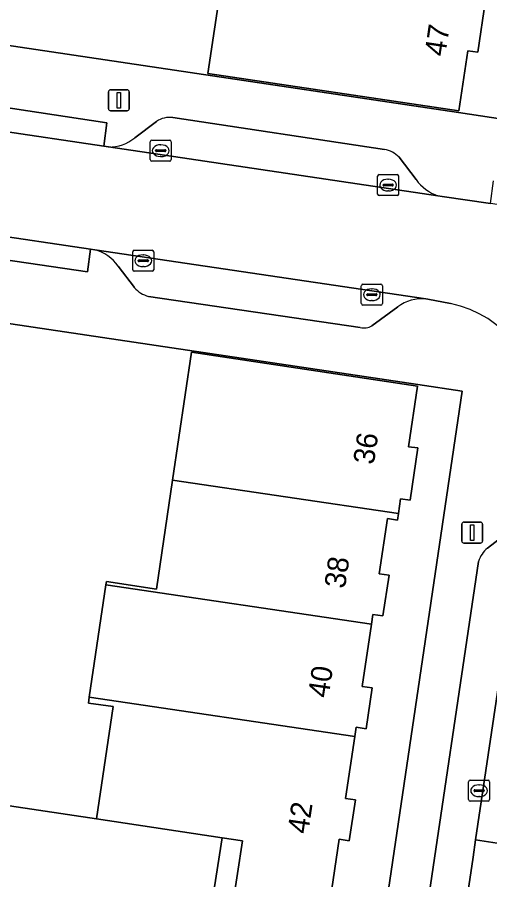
# Model space of a CAD drawing. Extents: x 164148 to 165261, y 382513 to 383432.
# Drawn here: x 164377.14 to 164399.63, y 382978.68 to 383019.73 of the extents above; entities that cross this region are included whole.
import ezdxf

# ---------------------------------------------------------------- set-up
doc = ezdxf.new("R2010")
doc.units = 0
for name, color, linetype in [('IMGEO_Erf', 7, 'Continuous'), ('IMGEO_Kolk', 7, 'Continuous'), ('IMGEO_Lichtmast', 7, 'Continuous'), ('IMGEO_Pand', 7, 'Continuous'), ('IMGEO_Pand_nummerreeks', 7, 'Continuous'), ('IMGEO_Parkeervlak_open', 7, 'Continuous'), ('IMGEO_Rijbaan_lokaal_open', 7, 'Continuous'), ('IMGEO_Voetpad_open', 7, 'Continuous')]:
    doc.layers.add(name, color=color, linetype=linetype)

msp = doc.modelspace()

# ---------------------------------------------------------------- linework, layer by layer
at = {"layer": 'IMGEO_Erf'}
for points in [[(164399.43, 383020.559), (164399.057, 383018.066), (164398.582, 383018.137), (164398.154, 383015.282), (164386.216, 383017.059), (164387.166, 383023.406)], [(164355.338, 383021.597), (164398.141, 383015.194), (164400.238, 383014.88)], [(164394.057, 382973.175), (164398.318, 383001.938), (164396.201, 383002.256), (164353.396, 383008.625)], [(164372.3, 382982.876), (164380.908, 382981.585), (164381.707, 382986.928), (164380.525, 382987.094), (164380.567, 382987.376), (164381.362, 382992.718), (164381.386, 382992.88), (164383.768, 382992.518), (164384.536, 382997.697), (164385.439, 383003.785), (164396.189, 383002.178), (164395.758, 382999.294), (164396.211, 382999.233), (164395.841, 382996.75), (164395.388, 382996.817), (164395.283, 382996.114), (164395.237, 382995.804), (164394.758, 382995.88), (164394.363, 382993.248), (164394.837, 382993.177), (164394.542, 382991.239), (164394.071, 382991.306), (164394.002, 382990.847), (164393.558, 382987.886), (164394.033, 382987.815), (164393.741, 382985.872), (164393.266, 382985.943), (164393.2, 382985.506), (164392.758, 382982.559), (164393.237, 382982.487), (164392.941, 382980.544), (164392.466, 382980.616), (164391.885, 382976.741)]]:
    msp.add_lwpolyline(points, dxfattribs=at)
at = {"layer": 'IMGEO_Kolk'}
for p, q in [((164383.467, 383012.956), (164383.467, 383013.808)), ((164383.542, 383013.882), (164384.394, 383013.882)), ((164383.955, 383013.662), (164383.98, 383013.662)), ((164384.468, 383013.808), (164384.468, 383012.956)), ((164383.726, 383013.376), (164383.726, 383013.388)), ((164384.164, 383013.339), (164383.766, 383013.339)), ((164383.769, 383013.425), (164384.167, 383013.425)), ((164384.21, 383013.388), (164384.21, 383013.376)), ((164384.394, 383012.882), (164383.542, 383012.882)), ((164383.978, 383013.102), (164383.953, 383013.102)), ((164394.293, 383011.318), (164394.293, 383012.17)), ((164394.368, 383012.244), (164395.22, 383012.244)), ((164394.781, 383012.024), (164394.806, 383012.024)), ((164395.294, 383012.17), (164395.294, 383011.318)), ((164394.552, 383011.738), (164394.552, 383011.75)), ((164394.99, 383011.701), (164394.592, 383011.701)), ((164394.595, 383011.787), (164394.993, 383011.787)), ((164395.036, 383011.75), (164395.036, 383011.738)), ((164395.22, 383011.244), (164394.368, 383011.244)), ((164394.804, 383011.464), (164394.779, 383011.464)), ((164382.711, 383008.643), (164383.563, 383008.643)), ((164382.636, 383007.717), (164382.636, 383008.569)), ((164382.938, 383008.186), (164383.336, 383008.186)), ((164383.124, 383008.423), (164383.149, 383008.423)), ((164383.637, 383008.569), (164383.637, 383007.717)), ((164382.895, 383008.137), (164382.895, 383008.149)), ((164383.333, 383008.1), (164382.935, 383008.1)), ((164383.147, 383007.863), (164383.122, 383007.863)), ((164383.379, 383008.149), (164383.379, 383008.137)), ((164383.563, 383007.643), (164382.711, 383007.643)), ((164393.517, 383006.101), (164393.517, 383006.953)), ((164393.592, 383007.027), (164394.444, 383007.027)), ((164394.518, 383006.953), (164394.518, 383006.101)), ((164393.819, 383006.57), (164394.217, 383006.57)), ((164394.005, 383006.807), (164394.03, 383006.807)), ((164393.776, 383006.521), (164393.776, 383006.533)), ((164394.214, 383006.484), (164393.816, 383006.484)), ((164394.028, 383006.247), (164394.003, 383006.247)), ((164394.26, 383006.533), (164394.26, 383006.521)), ((164394.444, 383006.027), (164393.592, 383006.027)), ((164398.623, 382982.497), (164398.623, 382983.349)), ((164398.698, 382983.423), (164399.55, 382983.423)), ((164399.111, 382983.203), (164399.136, 382983.203)), ((164399.624, 382983.349), (164399.624, 382982.497)), ((164398.882, 382982.917), (164398.882, 382982.929)), ((164399.32, 382982.88), (164398.922, 382982.88)), ((164398.925, 382982.966), (164399.323, 382982.966)), ((164399.366, 382982.929), (164399.366, 382982.917)), ((164399.55, 382982.423), (164398.698, 382982.423)), ((164399.134, 382982.643), (164399.109, 382982.643))]:
    msp.add_line(p, q, dxfattribs=at)
for points in [[(164383.467, 383012.956), (164383.467, 383013.808)], [(164383.542, 383013.882), (164384.394, 383013.882)], [(164384.468, 383013.808), (164384.468, 383012.956)], [(164384.394, 383012.882), (164383.542, 383012.882)], [(164394.293, 383011.318), (164394.293, 383012.17)], [(164394.368, 383012.244), (164395.22, 383012.244)], [(164395.294, 383012.17), (164395.294, 383011.318)], [(164395.22, 383011.244), (164394.368, 383011.244)], [(164382.711, 383008.643), (164383.563, 383008.643)], [(164382.636, 383007.717), (164382.636, 383008.569)], [(164383.637, 383008.569), (164383.637, 383007.717)], [(164383.563, 383007.643), (164382.711, 383007.643)], [(164393.517, 383006.101), (164393.517, 383006.953)], [(164393.592, 383007.027), (164394.444, 383007.027)], [(164394.518, 383006.953), (164394.518, 383006.101)], [(164394.444, 383006.027), (164393.592, 383006.027)], [(164398.623, 382982.497), (164398.623, 382983.349)], [(164398.698, 382983.423), (164399.55, 382983.423)], [(164399.624, 382983.349), (164399.624, 382982.497)], [(164399.55, 382982.423), (164398.698, 382982.423)]]:
    msp.add_lwpolyline(points, dxfattribs=at)
for centre, radius, start, end in [((164383.544, 383013.806), 0.0765, 91.552, 178.448), ((164383.544, 383013.806), 0.0765, 91.552, 178.448), ((164384.392, 383013.806), 0.0765, 1.552, 88.448), ((164384.392, 383013.806), 0.0765, 1.552, 88.448), ((164383.766, 383013.385), 0.0403, 85.8775, 175.7526), ((164383.763, 383013.375), 0.0366, 178.938, 274.7102), ((164384.167, 383013.382), 0.043, 264.8664, 352.4533), ((164384.171, 383013.387), 0.0386, 1.7309, 96.639), ((164383.544, 383012.958), 0.0765, 181.552, 268.448), ((164383.544, 383012.958), 0.0765, 181.552, 268.448), ((164384.392, 383012.958), 0.0765, 271.552, 358.448), ((164384.392, 383012.958), 0.0765, 271.552, 358.448), ((164394.37, 383012.168), 0.0765, 91.552, 178.448), ((164394.37, 383012.168), 0.0765, 91.552, 178.448), ((164395.218, 383012.168), 0.0765, 1.552, 88.448), ((164395.218, 383012.168), 0.0765, 1.552, 88.448), ((164394.592, 383011.747), 0.0403, 85.8775, 175.7526), ((164394.589, 383011.737), 0.0366, 178.938, 274.7102), ((164394.993, 383011.744), 0.043, 264.8664, 352.4533), ((164394.997, 383011.749), 0.0386, 1.7309, 96.639), ((164394.37, 383011.32), 0.0765, 181.552, 268.448), ((164394.37, 383011.32), 0.0765, 181.552, 268.448), ((164395.218, 383011.32), 0.0765, 271.552, 358.448), ((164395.218, 383011.32), 0.0765, 271.552, 358.448), ((164382.713, 383008.567), 0.0765, 91.552, 178.448), ((164382.713, 383008.567), 0.0765, 91.552, 178.448), ((164383.561, 383008.567), 0.0765, 1.552, 88.448), ((164383.561, 383008.567), 0.0765, 1.552, 88.448), ((164382.935, 383008.146), 0.0403, 85.8775, 175.7526), ((164383.34, 383008.148), 0.0386, 1.7309, 96.639), ((164382.932, 383008.136), 0.0366, 178.938, 274.7102), ((164383.336, 383008.143), 0.043, 264.8664, 352.4533), ((164382.713, 383007.719), 0.0765, 181.552, 268.448), ((164382.713, 383007.719), 0.0765, 181.552, 268.448), ((164383.561, 383007.719), 0.0765, 271.552, 358.448), ((164383.561, 383007.719), 0.0765, 271.552, 358.448), ((164393.594, 383006.951), 0.0765, 91.552, 178.448), ((164393.594, 383006.951), 0.0765, 91.552, 178.448), ((164394.442, 383006.951), 0.0765, 1.552, 88.448), ((164394.442, 383006.951), 0.0765, 1.552, 88.448), ((164393.816, 383006.53), 0.0403, 85.8775, 175.7526), ((164394.221, 383006.532), 0.0386, 1.7309, 96.639), ((164393.813, 383006.52), 0.0366, 178.938, 274.7102), ((164394.217, 383006.527), 0.043, 264.8664, 352.4533), ((164393.594, 383006.103), 0.0765, 181.552, 268.448), ((164393.594, 383006.103), 0.0765, 181.552, 268.448), ((164394.442, 383006.103), 0.0765, 271.552, 358.448), ((164394.442, 383006.103), 0.0765, 271.552, 358.448), ((164398.7, 382983.347), 0.0765, 91.552, 178.448), ((164398.7, 382983.347), 0.0765, 91.552, 178.448), ((164399.548, 382983.347), 0.0765, 1.552, 88.448), ((164399.548, 382983.347), 0.0765, 1.552, 88.448), ((164398.922, 382982.926), 0.0403, 85.8775, 175.7526), ((164398.919, 382982.916), 0.0366, 178.938, 274.7102), ((164399.323, 382982.923), 0.043, 264.8664, 352.4533), ((164399.327, 382982.928), 0.0386, 1.7309, 96.639), ((164398.7, 382982.499), 0.0765, 181.552, 268.448), ((164398.7, 382982.499), 0.0765, 181.552, 268.448), ((164399.548, 382982.499), 0.0765, 271.552, 358.448), ((164399.548, 382982.499), 0.0765, 271.552, 358.448)]:
    msp.add_arc(centre, radius, start, end, dxfattribs=at)
for centre, major_axis, ratio, start_param, end_param in [((164383.954, 383013.382), (-0.387, 0.002), 0.722429, 4.712389, 7.853982), ((164383.979, 383013.382), (-0.39, 0.002), 0.717154, 1.570796, 4.712389), ((164394.78, 383011.744), (-0.387, 0.002), 0.722429, 4.712389, 7.853982), ((164394.805, 383011.744), (-0.39, 0.002), 0.717154, 1.570796, 4.712389), ((164383.123, 383008.143), (-0.387, 0.002), 0.722429, 4.712389, 7.853982), ((164383.148, 383008.143), (-0.39, 0.002), 0.717154, 1.570796, 4.712389), ((164394.004, 383006.527), (-0.387, 0.002), 0.722429, 4.712389, 7.853982), ((164394.029, 383006.527), (-0.39, 0.002), 0.717154, 1.570796, 4.712389), ((164399.11, 382982.923), (-0.387, 0.002), 0.722429, 4.712389, 7.853982), ((164399.135, 382982.923), (-0.39, 0.002), 0.717154, 1.570796, 4.712389)]:
    msp.add_ellipse(centre, major_axis=major_axis, ratio=ratio, start_param=start_param, end_param=end_param, dxfattribs=at)
at = {"layer": 'IMGEO_Lichtmast'}
for p, q in [((164381.478, 383015.378), (164381.478, 383016.178)), ((164381.478, 383016.178), (164381.478, 383015.378)), ((164381.578, 383016.278), (164382.368, 383016.278)), ((164382.368, 383016.278), (164381.578, 383016.278)), ((164382.468, 383016.178), (164382.468, 383015.378)), ((164382.468, 383015.378), (164382.468, 383016.178)), ((164382.368, 383015.278), (164381.578, 383015.278)), ((164381.578, 383015.278), (164382.368, 383015.278)), ((164398.298, 382994.804), (164398.298, 382995.604)), ((164398.298, 382995.604), (164398.298, 382994.804)), ((164398.398, 382995.704), (164399.188, 382995.704)), ((164399.188, 382995.704), (164398.398, 382995.704)), ((164399.288, 382995.604), (164399.288, 382994.804)), ((164399.288, 382994.804), (164399.288, 382995.604)), ((164399.188, 382994.704), (164398.398, 382994.704)), ((164398.398, 382994.704), (164399.188, 382994.704))]:
    msp.add_line(p, q, dxfattribs=at)
for points in [[(164381.898, 383016.153), (164382.048, 383016.153), (164382.048, 383015.403), (164381.898, 383015.403), (164381.898, 383016.153)], [(164398.718, 382995.579), (164398.868, 382995.579), (164398.868, 382994.829), (164398.718, 382994.829), (164398.718, 382995.579)]]:
    msp.add_lwpolyline(points, dxfattribs=at)
for centre, start, end in [((164381.578, 383016.178), 90, 180), ((164381.578, 383016.178), 90, 180), ((164382.368, 383016.178), 0, 90), ((164382.368, 383016.178), 360, 90), ((164381.578, 383015.378), 180, 270), ((164381.578, 383015.378), 180, 270), ((164382.368, 383015.378), 270, 0), ((164382.368, 383015.378), 270, 0), ((164398.398, 382995.604), 90, 180), ((164398.398, 382995.604), 90, 180), ((164399.188, 382995.604), 0, 90), ((164399.188, 382995.604), 360, 90), ((164398.398, 382994.804), 180, 270), ((164398.398, 382994.804), 180, 270), ((164399.188, 382994.804), 270, 0), ((164399.188, 382994.804), 270, 0)]:
    msp.add_arc(centre, 0.1, start, end, dxfattribs=at)
at = {"layer": 'IMGEO_Pand'}
for points in [[(164398.955, 383020.63), (164399.096, 383021.569), (164398.595, 383021.644), (164388.359, 383023.227), (164387.166, 383023.406), (164386.216, 383017.059), (164398.154, 383015.282), (164398.582, 383018.137), (164399.057, 383018.066), (164399.43, 383020.559)], [(164396.189, 383002.178), (164385.439, 383003.785), (164384.536, 382997.697), (164395.283, 382996.114), (164395.388, 382996.817), (164395.841, 382996.75), (164396.211, 382999.233), (164395.758, 382999.294)], [(164394.758, 382995.88), (164395.237, 382995.804), (164395.283, 382996.114), (164384.536, 382997.697), (164383.768, 382992.518), (164381.386, 382992.88), (164381.362, 382992.718), (164394.002, 382990.847), (164394.071, 382991.306), (164394.542, 382991.239), (164394.837, 382993.177), (164394.363, 382993.248)], [(164394.002, 382990.847), (164381.362, 382992.718), (164380.567, 382987.376), (164393.2, 382985.506), (164393.266, 382985.943), (164393.741, 382985.872), (164394.033, 382987.815), (164393.558, 382987.886)], [(164393.2, 382985.506), (164380.567, 382987.376), (164380.525, 382987.094), (164381.707, 382986.928), (164380.908, 382981.585), (164386.899, 382980.686), (164387.862, 382980.542), (164387.391, 382977.422), (164391.885, 382976.741), (164392.466, 382980.616), (164392.941, 382980.544), (164393.237, 382982.487), (164392.758, 382982.559)]]:
    msp.add_lwpolyline(points, close=True, dxfattribs=at)
at = {"layer": 'IMGEO_Parkeervlak_open'}
for points in [[(164383.768, 383014.775), (164382.729, 383014)], [(164394.615, 383013.438), (164384.538, 383014.957)], [(164381.48, 383013.557), (164397.164, 383011.234)], [(164396.123, 383012.003), (164395.312, 383013.073)], [(164396.587, 383006.323), (164380.829, 383008.665)], [(164381.936, 383007.886), (164382.712, 383006.865)], [(164383.379, 383006.445), (164393.465, 383004.966)], [(164394.021, 383005.046), (164395.25, 383005.953)], [(164399.098, 382993.834), (164396.45, 382975.965), (164398.238, 382975.73), (164398.835, 382979.759), (164398.958, 382980.587), (164401.292, 382996.33)], [(164400.568, 382995.267), (164399.522, 382994.472)]]:
    msp.add_lwpolyline(points, dxfattribs=at)
msp.add_lwpolyline([(164386.899, 382980.686), (164380.908, 382981.585), (164372.3, 382982.876), (164371.569, 382977.741), (164386.081, 382975.51)], close=True, dxfattribs=at)
for centre, radius, start, end in [((164384.4, 383013.82), 1.145, 83.0889, 123.5082), ((164381.545, 383015.355), 1.8, 267.923, 311.1345), ((164394.408, 383012.194), 1.261, 44.1869, 80.5334), ((164397.888, 383013.303), 2.192, 216.3787, 250.7138), ((164380.322, 383006.768), 1.964, 34.7059, 75.0257), ((164383.778, 383007.819), 1.431, 221.8145, 253.7895), ((164396.401, 383004.395), 1.937, 84.4866, 126.4511), ((164393.632, 383005.777), 0.828, 258.3606, 298.015), ((164400.355, 382993.458), 1.312, 129.4228, 163.363)]:
    msp.add_arc(centre, radius, start, end, dxfattribs=at)
at = {"layer": 'IMGEO_Rijbaan_lokaal_open'}
for points in [[(164400.389, 383010.763), (164399.66, 383010.874), (164397.367, 383011.204), (164397.164, 383011.234), (164381.48, 383013.557), (164381.255, 383013.59), (164370.989, 383015.111), (164370.726, 383015.15), (164354.791, 383017.51), (164354.588, 383017.54), (164352.557, 383017.886), (164351.698, 383018.032)], [(164352.871, 383012.82), (164354.341, 383012.601), (164369.965, 383010.279), (164370.367, 383010.219), (164380.618, 383008.696), (164380.829, 383008.665), (164396.587, 383006.323), (164396.687, 383006.308), (164397.768, 383006.108)], [(164401.916, 383000.558), (164401.736, 382999.326), (164401.292, 382996.33), (164398.958, 382980.587), (164403.906, 382979.827), (164407.032, 383001.021), (164407.07, 383001.28)], [(164387.391, 382977.422), (164387.862, 382980.542), (164386.899, 382980.686), (164386.081, 382975.51)], [(164403.703, 382978.452), (164403.906, 382979.827), (164398.958, 382980.587), (164398.835, 382979.759), (164398.238, 382975.73), (164396.938, 382966.961), (164396.356, 382963.04), (164396.236, 382962.229), (164401.178, 382961.379), (164401.312, 382962.274)]]:
    msp.add_lwpolyline(points, dxfattribs=at)
msp.add_arc((164396.723, 383001.002), 5.211, 355.1097, 78.4383, dxfattribs=at)
at = {"layer": 'IMGEO_Voetpad_open'}
for points in [[(164408.306, 383003.587), (164409.334, 383003.452), (164410.474, 383011.181), (164410.781, 383013.266), (164406.892, 383013.852), (164406.593, 383013.89), (164400.238, 383014.88), (164398.141, 383015.194), (164355.338, 383021.597), (164353.04, 383021.93), (164351.238, 383022.192), (164349.499, 383022.484), (164346.654, 383022.901), (164346.358, 383022.949), (164344.269, 383023.253), (164342.394, 383023.531), (164339.726, 383023.927), (164338.986, 383018.927), (164338.399, 383014.963), (164338.115, 383013.045), (164331.117, 382966.047)], [(164370.726, 383015.15), (164370.989, 383015.111), (164371.152, 383016.258), (164381.41, 383014.7), (164381.255, 383013.59), (164381.48, 383013.557)], [(164382.729, 383014), (164383.768, 383014.775)], [(164384.538, 383014.957), (164394.615, 383013.438)], [(164395.312, 383013.073), (164396.123, 383012.003)], [(164397.164, 383011.234), (164397.367, 383011.204), (164399.66, 383010.874), (164399.804, 383011.953)], [(164380.829, 383008.665), (164380.618, 383008.696), (164380.476, 383007.614), (164370.204, 383009.119), (164370.367, 383010.219), (164369.965, 383010.279)], [(164331.556, 382883.173), (164332.58, 382889.948), (164333.508, 382896.089), (164333.774, 382897.977), (164334.647, 382897.854), (164343.748, 382959.071), (164346.307, 382976.27), (164346.897, 382980.236), (164351.168, 383008.935), (164353.396, 383008.625), (164396.201, 383002.256), (164398.318, 383001.938), (164394.057, 382973.175), (164393.467, 382969.194), (164387.902, 382931.724), (164387.061, 382926.045), (164386.768, 382924.065), (164386.181, 382920.095), (164381.848, 382890.825), (164381.663, 382889.579), (164382.566, 382889.449), (164382.495, 382888.849), (164381.579, 382882.687), (164380.573, 382875.921)], [(164382.712, 383006.865), (164381.936, 383007.886)], [(164393.465, 383004.966), (164383.379, 383006.445)], [(164397.768, 383006.108), (164396.687, 383006.308), (164396.587, 383006.323)], [(164395.25, 383005.953), (164394.021, 383005.046)], [(164399.522, 382994.472), (164400.568, 382995.267)], [(164389.851, 382931.455), (164390.146, 382933.429), (164390.293, 382934.417), (164395.156, 382967.237), (164396.45, 382975.965), (164399.098, 382993.834)]]:
    msp.add_lwpolyline(points, dxfattribs=at)
for points in [[(164371.152, 383016.258), (164370.989, 383015.111), (164381.255, 383013.59), (164381.41, 383014.7)], [(164370.367, 383010.219), (164370.204, 383009.119), (164380.476, 383007.614), (164380.618, 383008.696)]]:
    msp.add_lwpolyline(points, close=True, dxfattribs=at)
for centre, radius, start, end in [((164384.4, 383013.82), 1.145, 83.0889, 123.5082), ((164381.545, 383015.355), 1.8, 267.923, 311.1345), ((164394.408, 383012.194), 1.261, 44.1869, 80.5334), ((164397.888, 383013.303), 2.192, 216.3787, 250.7138), ((164380.322, 383006.768), 1.964, 34.7059, 75.0257), ((164383.778, 383007.819), 1.431, 221.8145, 253.7895), ((164396.401, 383004.395), 1.937, 84.4866, 126.4511), ((164396.723, 383001.002), 5.211, 355.1097, 78.4383), ((164393.632, 383005.777), 0.828, 258.3606, 298.015), ((164400.355, 382993.458), 1.312, 129.4228, 163.363)]:
    msp.add_arc(centre, radius, start, end, dxfattribs=at)

# ---------------------------------------------------------------- texts
at = {"layer": 'IMGEO_Pand_nummerreeks'}
for s, rotation, p in [('47', 81.4918, (164397.506, 383017.836)), ('36', 81.4975, (164394.109, 382998.409)), ('38', 81.4631, (164392.736, 382992.511)), ('40', 81.4689, (164391.954, 382987.307)), ('42', 81.4631, (164390.982, 382980.833))]:
    msp.add_text(s, height=1, rotation=rotation, dxfattribs=at).set_placement(p)

doc.saveas('drawing.dxf')
